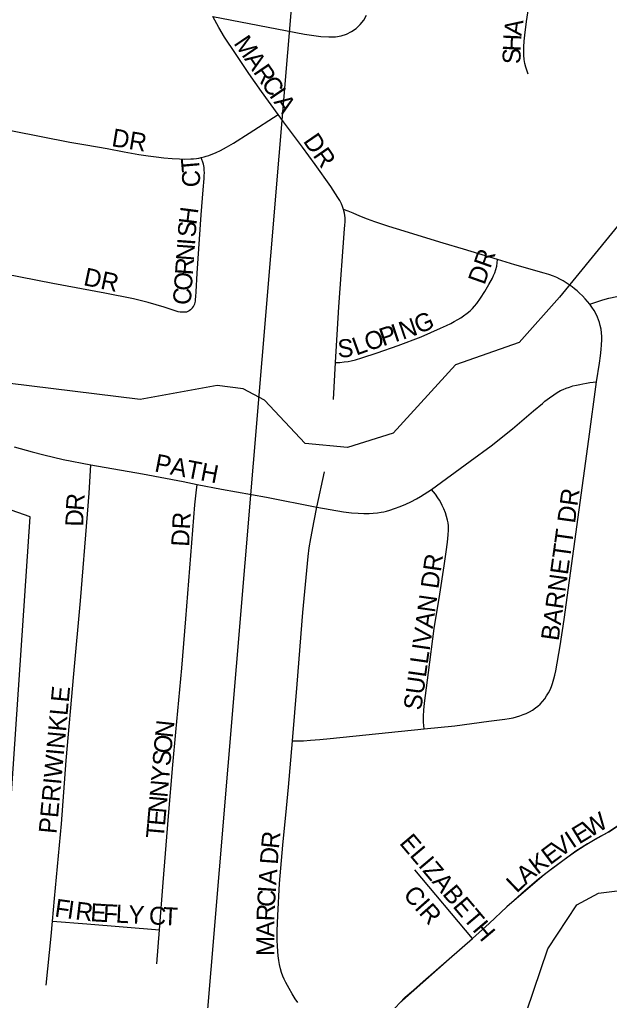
# Model space of a CAD drawing. Extents: x 1410790 to 1770854, y 448063 to 770588.
# Drawn here: x 1519802 to 1521446, y 595418 to 598152 of the extents above; entities that cross this region are included whole.
import ezdxf

# ---------------------------------------------------------------- set-up
doc = ezdxf.new("R2010")
doc.units = 0
for name, color, linetype in [('GM_X_City_Street', 7, 'Continuous'), ('GM_X_City_Street_Text', 7, 'Continuous'), ('GM_X_Corporation', 7, 'Continuous'), ('GM_X_Minor_River', 7, 'Continuous'), ('GM_X_Minor_River_Text', 7, 'Continuous'), ('GM_X_Section', 7, 'Continuous')]:
    doc.layers.add(name, color=color, linetype=linetype)

msp = doc.modelspace()

# ---------------------------------------------------------------- linework, layer by layer
at = {"layer": 'GM_X_City_Street'}
for points in [[(1521219.8, 598000), (1521212.8, 598019.1), (1521210, 598030.1), (1521208.5, 598040.6), (1521207.6, 598052.8), (1521207.2, 598064.1), (1521207.4, 598075.7), (1521208.5, 598092.1), (1521210.1, 598108.3), (1521214.9, 598147.2), (1521231.2, 598250.6)], [(1520340.9, 598160.5), (1520596.3, 598111.6), (1520641.4, 598105.2), (1520663.9, 598103.6), (1520682.9, 598104.3), (1520698.4, 598106.8), (1520713.3, 598111.6), (1520727.3, 598118.6), (1520740.2, 598127.4), (1520751.6, 598138.1), (1520761.2, 598150.4), (1520768.8, 598164)], [(1520523.2, 597887.8), (1520476.3, 597951.7), (1520441.4, 598001.9), (1520403.6, 598057.9), (1520373.2, 598103.5), (1520357.8, 598130.3), (1520340.9, 598160.5)], [(1519049.4, 597980.5), (1519158.4, 597959.6), (1519287, 597934.8), (1519386.8, 597916.7), (1519563.4, 597883.8), (1519701.8, 597857.4), (1519942.4, 597810.5), (1519986.9, 597802.9), (1520045.8, 597792.4), (1520093.3, 597783.8), (1520134.3, 597776.4), (1520160.4, 597772.4), (1520183, 597769.5), (1520204.2, 597767.2), (1520227.4, 597764.9), (1520248, 597763.9), (1520262.8, 597763.2), (1520279.5, 597763.6), (1520287.3, 597764.1), (1520295.4, 597765), (1520302.1, 597766.2), (1520308.6, 597767.8)], [(1520308.6, 597767.8), (1520316.7, 597770), (1520322.1, 597771.4), (1520329.4, 597773.6), (1520335.9, 597775.8), (1520343.3, 597778.6), (1520350, 597781.4), (1520362.4, 597787.5), (1520379.1, 597796.5), (1520398, 597807.9), (1520442.3, 597835.3), (1520523.2, 597887.8)], [(1520705.2, 597622.5), (1520705.2, 597622.7), (1520702.2, 597631), (1520699.1, 597638.5), (1520694.6, 597647.5), (1520689.3, 597656.1), (1520669.2, 597686.5), (1520625.9, 597748.4), (1520591.1, 597796.1), (1520538.1, 597867.2), (1520523.2, 597887.8)], [(1520278.5, 597342.9), (1520281.5, 597345.8), (1520284.3, 597349.1), (1520286.5, 597352.5), (1520288.6, 597356.6), (1520290.2, 597360.1), (1520291.3, 597363.7), (1520292, 597367.6), (1520292.6, 597372.4), (1520293.4, 597380.4), (1520294, 597393.1), (1520296.7, 597445.2), (1520307.8, 597608.1), (1520313.5, 597677.4), (1520316.3, 597709.6), (1520316.8, 597717.6), (1520317.1, 597725.4), (1520317, 597732.6), (1520316.3, 597739.7), (1520315.5, 597744.3), (1520314.3, 597748.9), (1520308.6, 597767.8)], [(1520682.8, 597196.3), (1520692, 597351.5), (1520708.1, 597569), (1520709, 597578.9), (1520709.4, 597588), (1520709.4, 597599.1), (1520708.7, 597606.3), (1520707.7, 597612.7), (1520705.2, 597622.5)], [(1521134.3, 597483.1), (1521039.2, 597512), (1520983, 597529.3), (1520852.3, 597568.6), (1520831, 597575.5), (1520811.7, 597581.8), (1520792.7, 597588.4), (1520772.1, 597596), (1520750.7, 597604.6), (1520732, 597612.7), (1520718.3, 597618), (1520705.2, 597622.5)], [(1520682.8, 597196.3), (1520695.1, 597196.7), (1520706.8, 597197.8), (1520718.1, 597199.4), (1520726.1, 597200.9), (1520738.7, 597203.9), (1520755.8, 597209.1), (1520798.6, 597223.2), (1520857.2, 597243.7), (1520921.2, 597268.3), (1520975.2, 597291.7), (1520992.4, 597299.6), (1521003.7, 597305.3), (1521013.6, 597310.4), (1521023.6, 597316.2), (1521031.6, 597321), (1521039.4, 597326.2), (1521049.4, 597333.4), (1521058.1, 597340.5), (1521064.4, 597346.4), (1521070.1, 597353.1), (1521076.1, 597360.5), (1521087, 597375.7), (1521098.7, 597393.9), (1521110, 597413.9), (1521119.8, 597431.7), (1521123.4, 597438.8), (1521126.7, 597446), (1521129.7, 597455.3), (1521132.1, 597464.9), (1521133.6, 597474.4), (1521134.3, 597483.1)], [(1521391.1, 597358.8), (1521385.1, 597366.6), (1521378.6, 597374.2), (1521371, 597382), (1521362.9, 597389.6), (1521355.8, 597395.9), (1521348.6, 597401.7), (1521342.1, 597406.9), (1521334.3, 597413), (1521325.7, 597418.8), (1521317.4, 597424.1), (1521308.2, 597428.8), (1521299.8, 597432.8), (1521289.8, 597437), (1521277.4, 597441.4), (1521264.6, 597445.5), (1521182.9, 597468.9), (1521134.3, 597483.1)], [(1520278.5, 597342.9), (1520274.6, 597340.1), (1520270.9, 597338.1), (1520267, 597337.1), (1520262.7, 597336.4), (1520258.7, 597336.2), (1520254.6, 597336.2), (1520250, 597336.6), (1520244.4, 597337.5), (1520238.6, 597339.1), (1520204.7, 597350.7), (1520160.5, 597364), (1520119.8, 597374.1), (1520039.4, 597389.5), (1519894.4, 597416.9), (1519713.8, 597451.9)], [(1521391.1, 597358.8), (1521408.2, 597364.9), (1521427.3, 597370.8), (1521444.9, 597375.3), (1521467, 597380.3), (1521488.5, 597384.6), (1521503, 597387), (1521512.8, 597388.3), (1521521.9, 597389.4), (1521534.1, 597390.3), (1521543, 597390.9), (1521552.1, 597390.9), (1521560.9, 597390.6), (1521573.8, 597389.7), (1521589.2, 597387.7), (1521604.1, 597385.3), (1521620.9, 597382), (1521636.5, 597378.4), (1521650.7, 597374.9), (1521672.5, 597369), (1521694.9, 597362.6), (1521776.3, 597337.6), (1521817.9, 597324.4)], [(1521410.5, 597142.2), (1521418.3, 597194.5), (1521420.9, 597214.7), (1521423, 597232.6), (1521424.4, 597245.5), (1521425, 597259.1), (1521424.8, 597269.1), (1521424.2, 597279.3), (1521422.8, 597289.3), (1521420.7, 597299.1), (1521418.5, 597307.5), (1521416, 597315.2), (1521412.8, 597322.7), (1521408.8, 597330.6), (1521403.1, 597341), (1521396.9, 597350.9), (1521391.1, 597358.8)], [(1520676.6, 597093.4), (1520682.8, 597196.3)], [(1520930, 596175), (1521015.5, 596183.5), (1521110.3, 596196.4), (1521154.2, 596201.9), (1521166.5, 596203.8), (1521177.4, 596206), (1521186.7, 596208.4), (1521196.7, 596211.4), (1521205.6, 596214.9), (1521214.5, 596218.4), (1521223.4, 596222.5), (1521232.1, 596227.7), (1521240.5, 596233.6), (1521246.6, 596238.3), (1521252.7, 596244.4), (1521259.2, 596251.3), (1521265.7, 596259.1), (1521270.9, 596267.2), (1521276.1, 596275.9), (1521280.5, 596284.1), (1521284.2, 596292.9), (1521287.6, 596301.9), (1521291.1, 596314.3), (1521293.9, 596324.7), (1521296.7, 596337.2), (1521308.9, 596406.6), (1521319.8, 596480.3), (1521388.5, 596982.6), (1521410.5, 597142.2)], [(1520950.4, 596842.7), (1521058.3, 596921.7), (1521116.3, 596964.5), (1521175.8, 597011.6), (1521234.9, 597061.9), (1521259.1, 597082.5), (1521266.4, 597088.5), (1521279.1, 597098.1), (1521291, 597106.4), (1521300.8, 597112.6), (1521309.9, 597118.1), (1521317.5, 597121.5), (1521325.7, 597125), (1521334.7, 597128), (1521344.4, 597130.9), (1521353.9, 597133.3), (1521363.5, 597135.2), (1521372.3, 597137.1), (1521382.6, 597138.9), (1521391.9, 597140.2), (1521401.1, 597141.3), (1521410.5, 597142.2)], [(1519787.5, 596961.5), (1519837.6, 596947.1), (1519869.4, 596938.7), (1519923.7, 596925.9), (1520000.4, 596910.9)], [(1519893.8, 595638.8), (1519899.1, 595702), (1519918.7, 595910.7), (1519931.7, 596087), (1519953.3, 596328.2), (1519972.3, 596532.3), (1519991.2, 596773.9), (1519995.7, 596832.2), (1520000.4, 596910.9)], [(1520000.4, 596910.9), (1520145.1, 596885.6), (1520257.6, 596864.3), (1520297, 596856.5)], [(1520631, 596793), (1520651.9, 596891.4)], [(1520192.4, 595615.2), (1520201.9, 595746.9), (1520216.9, 595931.5), (1520229, 596075.2), (1520237.7, 596166.2), (1520254.4, 596344.8), (1520265.8, 596481.5), (1520290.9, 596799.3), (1520294.1, 596832.8), (1520297, 596856.5)], [(1520297, 596856.5), (1520365.2, 596843.5), (1520490.6, 596820.9), (1520631, 596793)], [(1520631, 596793), (1520705.2, 596780.3), (1520726.9, 596777.6), (1520746.2, 596776.1), (1520761.3, 596775.5), (1520776.2, 596775.6), (1520787.8, 596776.4), (1520799.5, 596777.6), (1520810.3, 596779.2), (1520817.7, 596780.5), (1520824.6, 596782), (1520834.2, 596784.6), (1520847.5, 596789), (1520863.1, 596795), (1520878.8, 596801.9), (1520892.8, 596808.3), (1520908, 596816.6), (1520919.5, 596823), (1520950.4, 596842.7)], [(1520930, 596175), (1520928.1, 596193.5), (1520927.7, 596201.8), (1520927.7, 596210.4), (1520928.6, 596227.4), (1520930.5, 596246.4), (1520941.5, 596332.2), (1520957.9, 596454.8), (1520973.3, 596550.3), (1520985.7, 596629.4), (1520991.1, 596668.4), (1520994.8, 596695.6), (1520997.1, 596716), (1520998, 596728.6), (1520997.7, 596741.1), (1520996.9, 596749.3), (1520995.1, 596756.5), (1520992.2, 596767), (1520988.8, 596777.7), (1520984.6, 596788.3), (1520980.1, 596798), (1520976.3, 596806.1), (1520972.6, 596812.8), (1520968.1, 596819.3), (1520960.9, 596829.1), (1520950.4, 596842.7)], [(1520563.1, 596141.8), (1520575.6, 596300.2), (1520591.5, 596499.1), (1520606.3, 596655.6), (1520609.6, 596680.1), (1520613.8, 596705.9), (1520623.2, 596755.3), (1520631, 596793)], [(1520563.1, 596141.8), (1520576.5, 596141.8), (1520593.8, 596142.2), (1520613.1, 596143.3), (1520639.4, 596145.3), (1520668, 596148.2), (1520930, 596175)], [(1520577.7, 595412.2), (1520570.1, 595422.8), (1520561.6, 595436.9), (1520553.3, 595451.6), (1520543.8, 595468.6), (1520539.5, 595477.9), (1520535.8, 595486.2), (1520532.3, 595496), (1520529.3, 595506.4), (1520526.5, 595518.1), (1520524.3, 595529.8), (1520522.8, 595542.6), (1520521.5, 595555), (1520520.6, 595570.8), (1520520.4, 595585.2), (1520520.2, 595612), (1520521.9, 595655.3), (1520527, 595744.6), (1520536.2, 595850.7), (1520546, 595954.1), (1520551.2, 596012.7), (1520563.1, 596141.8)], [(1521064.4, 595590.5), (1521111.2, 595632.7), (1521159.8, 595679.3), (1521210.1, 595724.8), (1521248.7, 595757.4), (1521288.2, 595788.2), (1521329.9, 595818.6), (1521352.9, 595834.6), (1521378.9, 595851.1), (1521411.4, 595870.5), (1521444.1, 595888.5), (1521471.4, 595905.9), (1521498.5, 595923.2), (1521519.3, 595937.1), (1521537.8, 595951), (1521553.2, 595963.2), (1521567.4, 595975.7)], [(1521064.4, 595590.5), (1520903.3, 595782)], [(1519876.1, 595460.5), (1519890.4, 595597.4), (1519893.8, 595638.8)], [(1519893.8, 595638.8), (1519990, 595631.6), (1520192.4, 595615.2)], [(1520184.9, 595520.5), (1520192.4, 595615.2)], [(1520783.5, 595300.7), (1520786.1, 595302.9), (1520788.7, 595305.3), (1520793.4, 595310.7), (1520797, 595315.5), (1520800, 595320.9), (1520812.5, 595347.4), (1520817.8, 595357.8), (1520824.1, 595367.8), (1520831.7, 595378), (1520840.8, 595388.5), (1520860.9, 595410.7), (1520877.2, 595427.2), (1520900, 595447.3), (1520926.6, 595470.8), (1521064.4, 595590.5)]]:
    msp.add_lwpolyline(points, dxfattribs=at)
at = {"layer": 'GM_X_Corporation'}
for points in [[(1523184.4, 597079.5), (1523113.2, 597100.8), (1523145.6, 597408.8), (1522880.8, 597121.1), (1522763.1, 596989.4), (1522650, 596795.5), (1522338.1, 596448.5), (1522210.9, 596398.3), (1522089.1, 596350.1), (1522057, 596350.1), (1521881.5, 596136.7), (1521733.7, 595776.6), (1521567.4, 595975.7), (1521537.8, 595951), (1521511.4, 595931.8), (1521478, 595910.1), (1521444.1, 595888.5), (1521385.1, 595854.8), (1521352.9, 595834.6), (1521264.8, 595769.3), (1521159.8, 595679.3), (1521111.2, 595632.7), (1521064.4, 595590.5), (1520860.9, 595410.7)], [(1519766.2, 595803.1), (1519832.1, 596766), (1519555.6, 596862.9)]]:
    msp.add_lwpolyline(points, dxfattribs=at)
at = {"layer": 'GM_X_Minor_River'}
for points in [[(1521872.5, 598244.1), (1521756.5, 598146.4), (1521697.5, 598097.5), (1521592.2, 598039.7), (1521537.2, 597988.7), (1521516.1, 597935.1), (1521535.2, 597882.5), (1521590.1, 597823.2), (1521599.2, 597772.8), (1521543.1, 597667.8), (1521307.2, 597378.1), (1521194.6, 597252.2), (1521017.2, 597189.9), (1520843.3, 596999.2), (1520716.4, 596959.9), (1520598.4, 596970.4), (1520484.5, 597091.2), (1520425.1, 597122.6), (1520353.1, 597132.2), (1520138.1, 597092.8), (1519768.4, 597138.9)], [(1519716.3, 594040.5), (1519842.7, 594047.8), (1519969.6, 594081.2), (1520085.2, 594153), (1520216, 594286.6), (1520302.4, 594401.1), (1520377.6, 594453.6), (1520424.9, 594516.8), (1520535, 594819.4), (1520746.5, 594981.3), (1520936.8, 595077.6), (1521103.2, 595186.3), (1521152.7, 595259.5), (1521215.3, 595386.5), (1521274.8, 595561.8), (1521355.4, 595684.5), (1521416.1, 595717.3), (1521633, 595744.7), (1521742.5, 595785.5)]]:
    msp.add_lwpolyline(points, dxfattribs=at)
at = {"layer": 'GM_X_Section'}
msp.add_lwpolyline([(1526072.4, 598935.7), (1525633.9, 593593.6), (1520311.6, 595215.7), (1520763, 600617.2)], close=True, dxfattribs=at)

# ---------------------------------------------------------------- texts
at = {"layer": 'GM_X_City_Street_Text'}
for s, rotation, p in [('A', 82.0291, (1521200.6, 598105.3)), ('M', 304.3266, (1520397.3, 598086.1)), ('H', 87.2446, (1521198.6, 598062.6)), ('A', 304.3205, (1520427, 598042.5)), ('S', 89.7814, (1521198.5, 598028)), ('R', 304.3339, (1520451.9, 598006.1)), ('C', 304.3339, (1520474.2, 597973.5)), ('I', 304.3082, (1520496.5, 597940.8)), ('A', 304.8271, (1520509.2, 597922.2)), ('DR', 350.5426, (1520056.6, 597799.7)), ('DR', 304.508, (1520590.8, 597813.3)), ('T', 95.0758, (1520304.7, 597728.8)), ('C', 90.6072, (1520305.3, 597685)), ('H', 82.8126, (1520294.9, 597578.6)), ('S', 85.8923, (1520292.4, 597544.2)), ('I', 85.8863, (1520290.9, 597522.2)), ('N', 85.8988, (1520287.7, 597478.3)), ('DR', 70.5623, (1521097.8, 597410.7)), ('R', 85.897, (1520284.9, 597438.8)), ('DR', 348.1073, (1519977.9, 597412.4)), ('O', 85.894, (1520281.7, 597394.9)), ('C', 85.8919, (1520278.9, 597355.4)), ('N', 19.0006, (1520869.6, 597259.4)), ('G', 23.0931, (1520914.8, 597275.1)), ('O', 18.4591, (1520773.1, 597227.2)), ('P', 18.4973, (1520814.9, 597241.1)), ('I', 18.5086, (1520848.3, 597252.3)), ('S', 2.9245, (1520689.4, 597210.3)), ('L', 19.9531, (1520740.4, 597215.3)), ('PATH', 348.9989, (1520176, 596893.2)), ('R', 85.8555, (1519980.7, 596781.9)), ('BARNETT DR', 82.0561, (1521304.3, 596418.9)), ('D', 88.6012, (1519979.7, 596738.5)), ('DR', 86.989, (1520274.5, 596682.1)), ('SULLIVAN DR', 81.9562, (1520921.3, 596225.2)), ('PERIWINKLE', 84.6848, (1519904.9, 595881.5)), ('N', 83.9241, (1520229, 596148.7)), ('O', 84.9248, (1520225.2, 596105.1)), ('S', 84.9119, (1520222, 596070.1)), ('Y', 84.9248, (1520218.2, 596026.2)), ('N', 84.9114, (1520214.2, 595982.4)), ('N', 84.9114, (1520210.3, 595938.6)), ('E', 84.9293, (1520207.2, 595903.5)), ('W', 30.9609, (1521391.6, 595870.9)), ('E', 31.28, (1521361.5, 595852.6)), ('T', 84.9119, (1520204.1, 595868.4)), ('I', 33.4354, (1521343.6, 595840.8)), ('R', 84.4054, (1520524.7, 595839.6)), ('ELIZABETH', 310.1907, (1520858.7, 595856.1)), ('V', 36.2186, (1521308.6, 595815.1)), ('D', 85.9642, (1520521.6, 595796)), ('E', 36.7606, (1521280.5, 595794.2)), ('K', 37.2327, (1521245.6, 595767.6)), ('A', 86.0732, (1520517.7, 595739)), ('A', 40.5065, (1521212.7, 595739.5)), ('L', 43.6961, (1521187.8, 595715.7)), ('C', 86.1964, (1520513.6, 595677.5)), ('I', 86.0856, (1520516.2, 595717)), ('CIR', 311.419, (1520868.8, 595711.4)), ('F', 351.9414, (1519898, 595652.5)), ('I', 351.9863, (1519932.9, 595647.6)), ('R', 353.1478, (1519955.8, 595644.4)), ('E', 356.4499, (1519998.3, 595639.4)), ('F', 357.0872, (1520034, 595637.1)), ('L', 357.0755, (1520069.2, 595635.4)), ('Y', 357.0881, (1520104.3, 595633.6)), ('C', 357.0998, (1520161.5, 595630.7)), ('T', 357.0755, (1520201, 595628.7)), ('R', 87.9234, (1520512.2, 595638.4)), ('A', 89.9453, (1520512.1, 595594.8)), ('M', 89.9545, (1520512.1, 595542))]:
    msp.add_text(s, height=50, rotation=rotation, dxfattribs=at).set_placement(p)
at = {"layer": 'GM_X_Minor_River_Text'}
msp.add_text('Sugar', height=499.95, rotation=40.4274, dxfattribs=at).set_placement((1520870, 594201))

doc.saveas('drawing.dxf')
